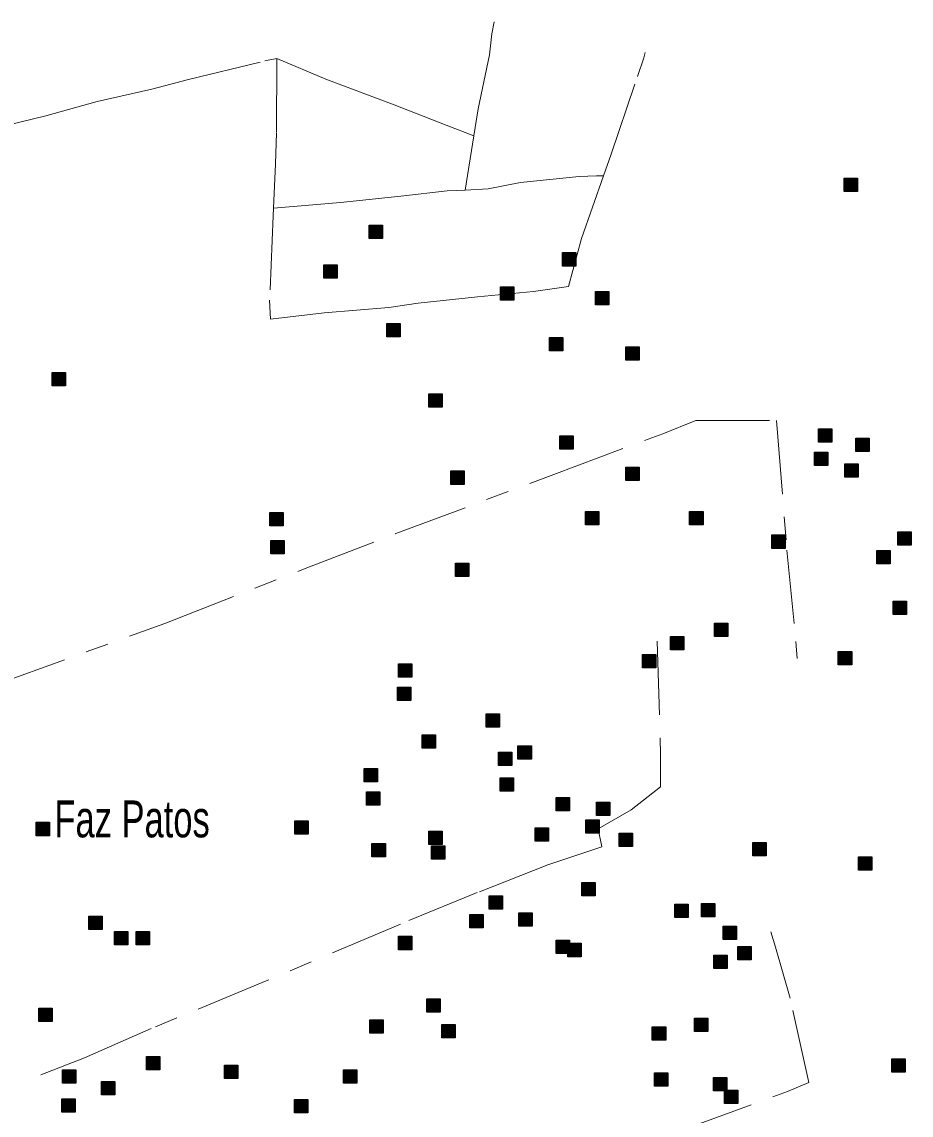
# Model space of a CAD drawing. Extents: x 445.6 to 500, y 8618.1 to 8673.4.
# Drawn here: x 492.206 to 496.066, y 8653.761 to 8658.506 of the extents above; entities that cross this region are included whole.
import ezdxf

# ---------------------------------------------------------------- set-up
doc = ezdxf.new("R2010")
doc.units = 0
doc.header["$LTSCALE"] = 0.064
doc.linetypes.add('DOT_DASHED', pattern=[7.7, 5, -1.2, 0.3, -1.2])
doc.layers.add('2', color=7, linetype='Continuous', lineweight=25)
doc.layers.add('22', color=7, linetype='DOT_DASHED', lineweight=13)
doc.layers.add('61', color=7, linetype='Continuous')

msp = doc.modelspace()

# ---------------------------------------------------------------- hatches: boundary and pattern name
at = {"layer": '2'}
for points in [[(495.7745, 8657.8275), (495.8325, 8657.8275), (495.8325, 8657.7695), (495.7745, 8657.7695)], [(493.7126, 8657.6241), (493.7706, 8657.6241), (493.7706, 8657.5661), (493.7126, 8657.5661)], [(494.5518, 8657.5045), (494.6098, 8657.5045), (494.6098, 8657.4465), (494.5518, 8657.4465)], [(493.5167, 8657.4513), (493.5747, 8657.4513), (493.5747, 8657.3933), (493.5167, 8657.3933)], [(494.2835, 8657.3564), (494.3415, 8657.3564), (494.3415, 8657.2984), (494.2835, 8657.2984)], [(494.6956, 8657.3361), (494.7536, 8657.3361), (494.7536, 8657.2781), (494.6956, 8657.2781)], [(493.7903, 8657.1972), (493.8483, 8657.1972), (493.8483, 8657.1392), (493.7903, 8657.1392)], [(494.4963, 8657.1362), (494.5543, 8657.1362), (494.5543, 8657.0782), (494.4963, 8657.0782)], [(494.8273, 8657.0956), (494.8853, 8657.0956), (494.8853, 8657.0376), (494.8273, 8657.0376)], [(492.3368, 8656.9838), (492.3948, 8656.9838), (492.3948, 8656.9258), (492.3368, 8656.9258)], [(493.9727, 8656.8923), (494.0307, 8656.8923), (494.0307, 8656.8343), (493.9727, 8656.8343)], [(494.5402, 8656.7093), (494.5982, 8656.7093), (494.5982, 8656.6513), (494.5402, 8656.6513)], [(495.663, 8656.7399), (495.721, 8656.7399), (495.721, 8656.6819), (495.663, 8656.6819)], [(495.8252, 8656.6993), (495.8832, 8656.6993), (495.8832, 8656.6413), (495.8252, 8656.6413)], [(495.6461, 8656.6383), (495.7041, 8656.6383), (495.7041, 8656.5803), (495.6461, 8656.5803)], [(494.8273, 8656.5738), (494.8853, 8656.5738), (494.8853, 8656.5158), (494.8273, 8656.5158)], [(495.7779, 8656.5875), (495.8359, 8656.5875), (495.8359, 8656.5295), (495.7779, 8656.5295)], [(494.0673, 8656.5569), (494.1253, 8656.5569), (494.1253, 8656.4989), (494.0673, 8656.4989)], [(493.2826, 8656.3774), (493.3406, 8656.3774), (493.3406, 8656.3194), (493.2826, 8656.3194)], [(494.6516, 8656.3807), (494.7096, 8656.3807), (494.7096, 8656.3227), (494.6516, 8656.3227)], [(495.1043, 8656.3807), (495.1623, 8656.3807), (495.1623, 8656.3227), (495.1043, 8656.3227)], [(495.4604, 8656.2792), (495.5184, 8656.2792), (495.5184, 8656.2212), (495.4604, 8656.2212)], [(496.0076, 8656.2927), (496.0656, 8656.2927), (496.0656, 8656.2347), (496.0076, 8656.2347)], [(493.286, 8656.2554), (493.344, 8656.2554), (493.344, 8656.1974), (493.286, 8656.1974)], [(495.9164, 8656.2114), (495.9744, 8656.2114), (495.9744, 8656.1534), (495.9164, 8656.1534)], [(494.0875, 8656.1571), (494.1455, 8656.1571), (494.1455, 8656.0991), (494.0875, 8656.0991)], [(495.9873, 8655.9916), (496.0453, 8655.9916), (496.0453, 8655.9336), (495.9873, 8655.9336)], [(495.2125, 8655.8961), (495.2705, 8655.8961), (495.2705, 8655.8381), (495.2125, 8655.8381)], [(495.0212, 8655.8386), (495.0792, 8655.8386), (495.0792, 8655.7806), (495.0212, 8655.7806)], [(494.8996, 8655.7606), (494.9576, 8655.7606), (494.9576, 8655.7026), (494.8996, 8655.7026)], [(495.7495, 8655.7742), (495.8075, 8655.7742), (495.8075, 8655.7162), (495.7495, 8655.7162)], [(493.8404, 8655.72), (493.8984, 8655.72), (493.8984, 8655.662), (493.8404, 8655.662)], [(493.8356, 8655.6183), (493.8936, 8655.6183), (493.8936, 8655.5603), (493.8356, 8655.5603)], [(494.2207, 8655.5032), (494.2787, 8655.5032), (494.2787, 8655.4452), (494.2207, 8655.4452)], [(493.9437, 8655.4117), (494.0017, 8655.4117), (494.0017, 8655.3537), (493.9437, 8655.3537)], [(494.2747, 8655.3371), (494.3327, 8655.3371), (494.3327, 8655.2791), (494.2747, 8655.2791)], [(494.3591, 8655.3642), (494.4171, 8655.3642), (494.4171, 8655.3062), (494.3591, 8655.3062)], [(493.6918, 8655.266), (493.7498, 8655.266), (493.7498, 8655.208), (493.6918, 8655.208)], [(494.2815, 8655.2253), (494.3395, 8655.2253), (494.3395, 8655.1673), (494.2815, 8655.1673)], [(493.7019, 8655.1643), (493.7599, 8655.1643), (493.7599, 8655.1063), (493.7019, 8655.1063)], [(494.5247, 8655.1406), (494.5827, 8655.1406), (494.5827, 8655.0826), (494.5247, 8655.0826)], [(494.7003, 8655.1203), (494.7583, 8655.1203), (494.7583, 8655.0623), (494.7003, 8655.0623)], [(492.2676, 8655.0322), (492.3256, 8655.0322), (492.3256, 8654.9742), (492.2676, 8654.9742)], [(493.3911, 8655.039), (493.4491, 8655.039), (493.4491, 8654.981), (493.3911, 8654.981)], [(494.4335, 8655.0085), (494.4915, 8655.0085), (494.4915, 8654.9505), (494.4335, 8654.9505)], [(494.653, 8655.0424), (494.711, 8655.0424), (494.711, 8654.9844), (494.653, 8654.9844)], [(493.9717, 8654.9942), (494.0297, 8654.9942), (494.0297, 8654.9362), (493.9717, 8654.9362)], [(494.7983, 8654.9848), (494.8563, 8654.9848), (494.8563, 8654.9268), (494.7983, 8654.9268)], [(493.7255, 8654.9407), (493.7835, 8654.9407), (493.7835, 8654.8827), (493.7255, 8654.8827)], [(493.9842, 8654.9306), (494.0422, 8654.9306), (494.0422, 8654.8726), (493.9842, 8654.8726)], [(495.378, 8654.9441), (495.436, 8654.9441), (495.436, 8654.8861), (495.378, 8654.8861)], [(495.8374, 8654.8831), (495.8954, 8654.8831), (495.8954, 8654.8251), (495.8374, 8654.8251)], [(494.6361, 8654.7713), (494.6941, 8654.7713), (494.6941, 8654.7133), (494.6361, 8654.7133)], [(494.2342, 8654.7137), (494.2922, 8654.7137), (494.2922, 8654.6557), (494.2342, 8654.6557)], [(495.0402, 8654.6765), (495.0982, 8654.6765), (495.0982, 8654.6185), (495.0402, 8654.6185)], [(495.155, 8654.6798), (495.213, 8654.6798), (495.213, 8654.6218), (495.155, 8654.6218)], [(492.496, 8654.6256), (492.554, 8654.6256), (492.554, 8654.5676), (492.496, 8654.5676)], [(494.1497, 8654.6324), (494.2077, 8654.6324), (494.2077, 8654.5744), (494.1497, 8654.5744)], [(494.3625, 8654.6392), (494.4205, 8654.6392), (494.4205, 8654.5812), (494.3625, 8654.5812)], [(495.2496, 8654.5816), (495.3076, 8654.5816), (495.3076, 8654.5236), (495.2496, 8654.5236)], [(492.6075, 8654.5579), (492.6655, 8654.5579), (492.6655, 8654.4999), (492.6075, 8654.4999)], [(492.7021, 8654.5579), (492.7601, 8654.5579), (492.7601, 8654.4999), (492.7021, 8654.4999)], [(493.8404, 8654.5375), (493.8984, 8654.5375), (493.8984, 8654.4795), (493.8404, 8654.4795)], [(494.5247, 8654.5206), (494.5827, 8654.5206), (494.5827, 8654.4626), (494.5247, 8654.4626)], [(494.5753, 8654.5071), (494.6333, 8654.5071), (494.6333, 8654.4491), (494.5753, 8654.4491)], [(495.3138, 8654.4935), (495.3718, 8654.4935), (495.3718, 8654.4355), (495.3138, 8654.4355)], [(495.2091, 8654.4562), (495.2671, 8654.4562), (495.2671, 8654.3982), (495.2091, 8654.3982)], [(493.9639, 8654.2665), (494.0219, 8654.2665), (494.0219, 8654.2085), (493.9639, 8654.2085)], [(492.2798, 8654.2258), (492.3378, 8654.2258), (492.3378, 8654.1678), (492.2798, 8654.1678)], [(493.7154, 8654.175), (493.7734, 8654.175), (493.7734, 8654.117), (493.7154, 8654.117)], [(494.0281, 8654.1547), (494.0861, 8654.1547), (494.0861, 8654.0967), (494.0281, 8654.0967)], [(494.9422, 8654.1445), (495.0002, 8654.1445), (495.0002, 8654.0865), (494.9422, 8654.0865)], [(495.1246, 8654.1818), (495.1826, 8654.1818), (495.1826, 8654.1238), (495.1246, 8654.1238)], [(492.7468, 8654.0157), (492.8048, 8654.0157), (492.8048, 8653.9577), (492.7468, 8653.9577)], [(495.9816, 8654.0055), (496.0396, 8654.0055), (496.0396, 8653.9475), (495.9816, 8653.9475)], [(492.382, 8653.9581), (492.44, 8653.9581), (492.44, 8653.9001), (492.382, 8653.9001)], [(493.0854, 8653.9784), (493.1434, 8653.9784), (493.1434, 8653.9204), (493.0854, 8653.9204)], [(493.6022, 8653.9581), (493.6602, 8653.9581), (493.6602, 8653.9001), (493.6022, 8653.9001)], [(492.5509, 8653.9072), (492.6089, 8653.9072), (492.6089, 8653.8492), (492.5509, 8653.8492)], [(494.9514, 8653.9446), (495.0094, 8653.9446), (495.0094, 8653.8866), (494.9514, 8653.8866)], [(495.2081, 8653.9242), (495.2661, 8653.9242), (495.2661, 8653.8662), (495.2081, 8653.8662)], [(495.2554, 8653.87), (495.3134, 8653.87), (495.3134, 8653.812), (495.2554, 8653.812)], [(492.3786, 8653.8327), (492.4366, 8653.8327), (492.4366, 8653.7747), (492.3786, 8653.7747)], [(493.3894, 8653.8294), (493.4474, 8653.8294), (493.4474, 8653.7714), (493.3894, 8653.7714)]]:
    msp.add_hatch(color=256, dxfattribs=at).paths.add_polyline_path(points)

# ---------------------------------------------------------------- linework, layer by layer
for points in [[(495.7745, 8657.8275), (495.8325, 8657.8275), (495.8325, 8657.7695), (495.7745, 8657.7695)], [(493.7126, 8657.6241), (493.7706, 8657.6241), (493.7706, 8657.5661), (493.7126, 8657.5661)], [(494.5518, 8657.5045), (494.6098, 8657.5045), (494.6098, 8657.4465), (494.5518, 8657.4465)], [(493.5167, 8657.4513), (493.5747, 8657.4513), (493.5747, 8657.3933), (493.5167, 8657.3933)], [(494.2835, 8657.3564), (494.3415, 8657.3564), (494.3415, 8657.2984), (494.2835, 8657.2984)], [(494.6956, 8657.3361), (494.7536, 8657.3361), (494.7536, 8657.2781), (494.6956, 8657.2781)], [(493.7903, 8657.1972), (493.8483, 8657.1972), (493.8483, 8657.1392), (493.7903, 8657.1392)], [(494.4963, 8657.1362), (494.5543, 8657.1362), (494.5543, 8657.0782), (494.4963, 8657.0782)], [(494.8273, 8657.0956), (494.8853, 8657.0956), (494.8853, 8657.0376), (494.8273, 8657.0376)], [(492.3368, 8656.9838), (492.3948, 8656.9838), (492.3948, 8656.9258), (492.3368, 8656.9258)], [(493.9727, 8656.8923), (494.0307, 8656.8923), (494.0307, 8656.8343), (493.9727, 8656.8343)], [(494.5402, 8656.7093), (494.5982, 8656.7093), (494.5982, 8656.6513), (494.5402, 8656.6513)], [(495.663, 8656.7399), (495.721, 8656.7399), (495.721, 8656.6819), (495.663, 8656.6819)], [(495.8252, 8656.6993), (495.8832, 8656.6993), (495.8832, 8656.6413), (495.8252, 8656.6413)], [(495.6461, 8656.6383), (495.7041, 8656.6383), (495.7041, 8656.5803), (495.6461, 8656.5803)], [(494.8273, 8656.5738), (494.8853, 8656.5738), (494.8853, 8656.5158), (494.8273, 8656.5158)], [(495.7779, 8656.5875), (495.8359, 8656.5875), (495.8359, 8656.5295), (495.7779, 8656.5295)], [(494.0673, 8656.5569), (494.1253, 8656.5569), (494.1253, 8656.4989), (494.0673, 8656.4989)], [(493.2826, 8656.3774), (493.3406, 8656.3774), (493.3406, 8656.3194), (493.2826, 8656.3194)], [(494.6516, 8656.3807), (494.7096, 8656.3807), (494.7096, 8656.3227), (494.6516, 8656.3227)], [(495.1043, 8656.3807), (495.1623, 8656.3807), (495.1623, 8656.3227), (495.1043, 8656.3227)], [(495.4604, 8656.2792), (495.5184, 8656.2792), (495.5184, 8656.2212), (495.4604, 8656.2212)], [(496.0076, 8656.2927), (496.0656, 8656.2927), (496.0656, 8656.2347), (496.0076, 8656.2347)], [(493.286, 8656.2554), (493.344, 8656.2554), (493.344, 8656.1974), (493.286, 8656.1974)], [(495.9164, 8656.2114), (495.9744, 8656.2114), (495.9744, 8656.1534), (495.9164, 8656.1534)], [(494.0875, 8656.1571), (494.1455, 8656.1571), (494.1455, 8656.0991), (494.0875, 8656.0991)], [(495.9873, 8655.9916), (496.0453, 8655.9916), (496.0453, 8655.9336), (495.9873, 8655.9336)], [(495.2125, 8655.8961), (495.2705, 8655.8961), (495.2705, 8655.8381), (495.2125, 8655.8381)], [(495.0212, 8655.8386), (495.0792, 8655.8386), (495.0792, 8655.7806), (495.0212, 8655.7806)], [(494.8996, 8655.7606), (494.9576, 8655.7606), (494.9576, 8655.7026), (494.8996, 8655.7026)], [(495.7495, 8655.7742), (495.8075, 8655.7742), (495.8075, 8655.7162), (495.7495, 8655.7162)], [(493.8404, 8655.72), (493.8984, 8655.72), (493.8984, 8655.662), (493.8404, 8655.662)], [(493.8356, 8655.6183), (493.8936, 8655.6183), (493.8936, 8655.5603), (493.8356, 8655.5603)], [(494.2207, 8655.5032), (494.2787, 8655.5032), (494.2787, 8655.4452), (494.2207, 8655.4452)], [(493.9437, 8655.4117), (494.0017, 8655.4117), (494.0017, 8655.3537), (493.9437, 8655.3537)], [(494.2747, 8655.3371), (494.3327, 8655.3371), (494.3327, 8655.2791), (494.2747, 8655.2791)], [(494.3591, 8655.3642), (494.4171, 8655.3642), (494.4171, 8655.3062), (494.3591, 8655.3062)], [(493.6918, 8655.266), (493.7498, 8655.266), (493.7498, 8655.208), (493.6918, 8655.208)], [(494.2815, 8655.2253), (494.3395, 8655.2253), (494.3395, 8655.1673), (494.2815, 8655.1673)], [(493.7019, 8655.1643), (493.7599, 8655.1643), (493.7599, 8655.1063), (493.7019, 8655.1063)], [(494.5247, 8655.1406), (494.5827, 8655.1406), (494.5827, 8655.0826), (494.5247, 8655.0826)], [(494.7003, 8655.1203), (494.7583, 8655.1203), (494.7583, 8655.0623), (494.7003, 8655.0623)], [(492.2676, 8655.0322), (492.3256, 8655.0322), (492.3256, 8654.9742), (492.2676, 8654.9742)], [(493.3911, 8655.039), (493.4491, 8655.039), (493.4491, 8654.981), (493.3911, 8654.981)], [(494.4335, 8655.0085), (494.4915, 8655.0085), (494.4915, 8654.9505), (494.4335, 8654.9505)], [(494.653, 8655.0424), (494.711, 8655.0424), (494.711, 8654.9844), (494.653, 8654.9844)], [(493.9717, 8654.9942), (494.0297, 8654.9942), (494.0297, 8654.9362), (493.9717, 8654.9362)], [(494.7983, 8654.9848), (494.8563, 8654.9848), (494.8563, 8654.9268), (494.7983, 8654.9268)], [(493.7255, 8654.9407), (493.7835, 8654.9407), (493.7835, 8654.8827), (493.7255, 8654.8827)], [(493.9842, 8654.9306), (494.0422, 8654.9306), (494.0422, 8654.8726), (493.9842, 8654.8726)], [(495.378, 8654.9441), (495.436, 8654.9441), (495.436, 8654.8861), (495.378, 8654.8861)], [(495.8374, 8654.8831), (495.8954, 8654.8831), (495.8954, 8654.8251), (495.8374, 8654.8251)], [(494.6361, 8654.7713), (494.6941, 8654.7713), (494.6941, 8654.7133), (494.6361, 8654.7133)], [(494.2342, 8654.7137), (494.2922, 8654.7137), (494.2922, 8654.6557), (494.2342, 8654.6557)], [(495.0402, 8654.6765), (495.0982, 8654.6765), (495.0982, 8654.6185), (495.0402, 8654.6185)], [(495.155, 8654.6798), (495.213, 8654.6798), (495.213, 8654.6218), (495.155, 8654.6218)], [(492.496, 8654.6256), (492.554, 8654.6256), (492.554, 8654.5676), (492.496, 8654.5676)], [(494.1497, 8654.6324), (494.2077, 8654.6324), (494.2077, 8654.5744), (494.1497, 8654.5744)], [(494.3625, 8654.6392), (494.4205, 8654.6392), (494.4205, 8654.5812), (494.3625, 8654.5812)], [(495.2496, 8654.5816), (495.3076, 8654.5816), (495.3076, 8654.5236), (495.2496, 8654.5236)], [(492.6075, 8654.5579), (492.6655, 8654.5579), (492.6655, 8654.4999), (492.6075, 8654.4999)], [(492.7021, 8654.5579), (492.7601, 8654.5579), (492.7601, 8654.4999), (492.7021, 8654.4999)], [(493.8404, 8654.5375), (493.8984, 8654.5375), (493.8984, 8654.4795), (493.8404, 8654.4795)], [(494.5247, 8654.5206), (494.5827, 8654.5206), (494.5827, 8654.4626), (494.5247, 8654.4626)], [(494.5753, 8654.5071), (494.6333, 8654.5071), (494.6333, 8654.4491), (494.5753, 8654.4491)], [(495.3138, 8654.4935), (495.3718, 8654.4935), (495.3718, 8654.4355), (495.3138, 8654.4355)], [(495.2091, 8654.4562), (495.2671, 8654.4562), (495.2671, 8654.3982), (495.2091, 8654.3982)], [(493.9639, 8654.2665), (494.0219, 8654.2665), (494.0219, 8654.2085), (493.9639, 8654.2085)], [(492.2798, 8654.2258), (492.3378, 8654.2258), (492.3378, 8654.1678), (492.2798, 8654.1678)], [(493.7154, 8654.175), (493.7734, 8654.175), (493.7734, 8654.117), (493.7154, 8654.117)], [(494.0281, 8654.1547), (494.0861, 8654.1547), (494.0861, 8654.0967), (494.0281, 8654.0967)], [(494.9422, 8654.1445), (495.0002, 8654.1445), (495.0002, 8654.0865), (494.9422, 8654.0865)], [(495.1246, 8654.1818), (495.1826, 8654.1818), (495.1826, 8654.1238), (495.1246, 8654.1238)], [(492.7468, 8654.0157), (492.8048, 8654.0157), (492.8048, 8653.9577), (492.7468, 8653.9577)], [(495.9816, 8654.0055), (496.0396, 8654.0055), (496.0396, 8653.9475), (495.9816, 8653.9475)], [(492.382, 8653.9581), (492.44, 8653.9581), (492.44, 8653.9001), (492.382, 8653.9001)], [(493.0854, 8653.9784), (493.1434, 8653.9784), (493.1434, 8653.9204), (493.0854, 8653.9204)], [(493.6022, 8653.9581), (493.6602, 8653.9581), (493.6602, 8653.9001), (493.6022, 8653.9001)], [(492.5509, 8653.9072), (492.6089, 8653.9072), (492.6089, 8653.8492), (492.5509, 8653.8492)], [(494.9514, 8653.9446), (495.0094, 8653.9446), (495.0094, 8653.8866), (494.9514, 8653.8866)], [(495.2081, 8653.9242), (495.2661, 8653.9242), (495.2661, 8653.8662), (495.2081, 8653.8662)], [(495.2554, 8653.87), (495.3134, 8653.87), (495.3134, 8653.812), (495.2554, 8653.812)], [(492.3786, 8653.8327), (492.4366, 8653.8327), (492.4366, 8653.7747), (492.3786, 8653.7747)], [(493.3894, 8653.8294), (493.4474, 8653.8294), (493.4474, 8653.7714), (493.3894, 8653.7714)]]:
    msp.add_lwpolyline(points, close=True, dxfattribs=at)
at = {"layer": '22'}
msp.add_line((494.1293, 8657.7762), (494.1669, 8658.0112), dxfattribs=at)
for points in [[(494.1669, 8658.0112), (494.1856, 8658.1282), (494.235, 8658.3635), (494.2463, 8658.4535), (494.2559, 8658.5061)], [(494.7308, 8657.838), (494.7639, 8657.9322), (494.8776, 8658.2688), (494.9051, 8658.3494), (494.9107, 8658.3738)], [(491.9571, 8658.0046), (492.137, 8658.057), (492.3093, 8658.099), (492.532, 8658.1598), (492.7693, 8658.2143), (492.929, 8658.2563), (493.2602, 8658.3368), (493.3118, 8658.3471)], [(493.3118, 8658.3471), (493.3109, 8658.024), (493.3067, 8657.8898), (493.2975, 8657.6978)], [(493.3118, 8658.3471), (493.3127, 8658.3473), (493.5249, 8658.2571), (493.8211, 8658.1459), (494.048, 8658.0578), (494.1669, 8658.0112)], [(493.2975, 8657.6978), (493.2959, 8657.6636), (493.2812, 8657.2986), (493.2853, 8657.2156), (493.5185, 8657.2428), (493.7979, 8657.2659), (493.926, 8657.2848), (494.1834, 8657.3122), (494.4271, 8657.3352), (494.5784, 8657.3583), (494.6351, 8657.566), (494.7308, 8657.838)], [(494.1293, 8657.7762), (494.2297, 8657.7813), (494.3694, 8657.8083), (494.6252, 8657.8356), (494.6996, 8657.8378), (494.7308, 8657.838)], [(493.2975, 8657.6978), (493.5894, 8657.7227), (493.8509, 8657.7497), (494.0516, 8657.7723), (494.1293, 8657.7762)], [(491.6827, 8655.4681), (492.0898, 8655.6282), (492.826, 8655.8952), (493.4347, 8656.1334), (493.8295, 8656.2853), (494.5146, 8656.5419), (494.9876, 8656.7185), (495.1315, 8656.776), (495.4811, 8656.776), (495.5263, 8656.2134), (495.5652, 8655.8168), (495.5716, 8655.7433)], [(494.9639, 8655.8181), (494.9782, 8655.3252), (494.9782, 8655.1855), (494.8507, 8655.0862), (494.707, 8655.0034), (494.7226, 8654.9258), (494.4894, 8654.8481), (494.1816, 8654.7271), (493.8489, 8654.5905), (493.2661, 8654.3439), (492.7674, 8654.1376), (492.4783, 8654.0103), (492.2886, 8653.9358)], [(492.578, 8652.7232), (493.0358, 8652.9042), (493.7428, 8653.1758), (494.3684, 8653.4202), (495.0709, 8653.6963), (495.5287, 8653.8638), (495.6221, 8653.9026), (495.5405, 8654.2692), (495.4771, 8654.491), (495.4565, 8654.5563)]]:
    msp.add_lwpolyline(points, dxfattribs=at)

# ---------------------------------------------------------------- texts
at = {"layer": '61', "width": 0.7}
msp.add_text('Faz Patos', height=0.16, dxfattribs=at).set_placement((492.3471, 8654.967))

doc.saveas('drawing.dxf')
